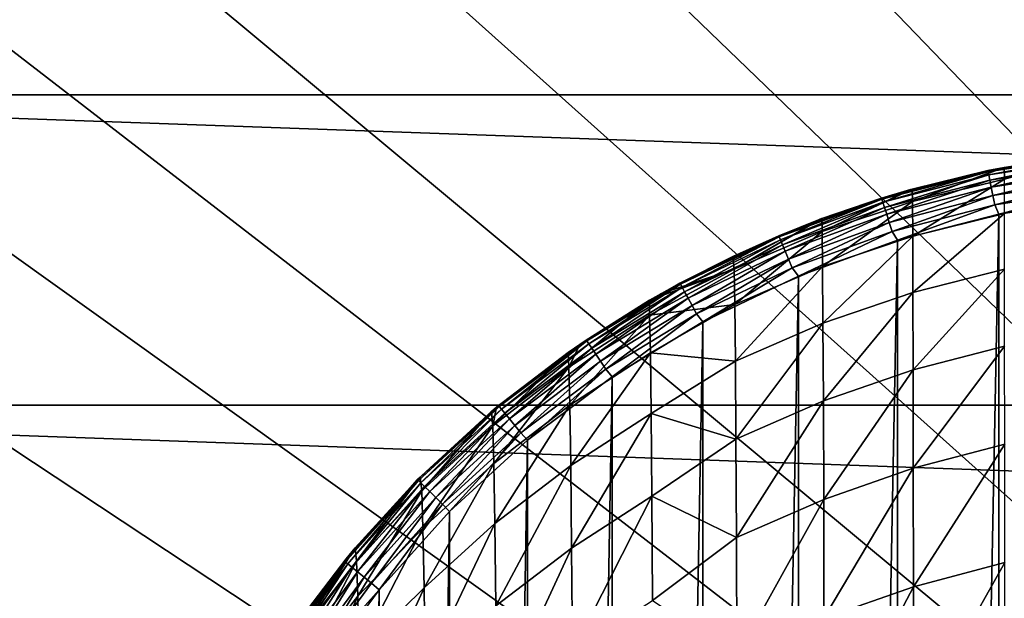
# Model space of a CAD drawing. Header units: metres. Extents: x -22 to 72, y -237 to 23.
# Tile 261 of 363: x -15.97 to -11.6, y 9.93 to 12.5. Entities that reach past the tile are written whole.
import ezdxf

# ---------------------------------------------------------------- set-up
doc = ezdxf.new("R2010")
doc.units = ezdxf.units.M
doc.layers.add('solid_509588_MEDIA_SW0001', color=7, linetype='CONTINUOUS')

msp = doc.modelspace()

# ---------------------------------------------------------------- linework, layer by layer
at = {"layer": 'solid_509588_MEDIA_SW0001'}
for points in [[(-11.438926, 17.289955, 132.530869), (-12.062758, 16.860647, 132.530869), (0, 0, 132.892746)], [(-12.062758, 16.860647, 132.530869), (-12.670495, 16.408842, 132.530869), (0, 0, 132.892746)], [(-12.670495, 16.408842, 132.530869), (-13.261327, 15.935143, 132.530869), (0, 0, 132.892746)], [(-13.261327, 15.935143, 132.530869), (-13.834463, 15.440181, 132.530869), (0, 0, 132.892746)], [(-13.834463, 15.440181, 132.530869), (-14.389139, 14.924617, 132.530869), (0, 0, 132.892746)], [(-14.389139, 14.924617, 132.530869), (-14.924617, 14.38914, 132.530869), (0, 0, 132.892746)], [(-14.924617, 14.38914, 132.530869), (-15.440181, 13.834463, 132.530869), (0, 0, 132.892746)], [(-15.440181, 13.834463, 132.530869), (-15.935143, 13.261327, 132.530869), (0, 0, 132.892746)], [(-18.928516, 12.163916), (-18.011908, 13.484106), (18.928516, 12.163916)], [(-18.011908, 13.484106), (18.011908, 13.484106), (18.928516, 12.163916)], [(-15.935143, 13.261327, 132.530869), (-16.408842, 12.670496, 132.530869), (0, 0, 132.892746)], [(-16.408842, 12.670496, 132.530869), (-16.860647, 12.062758, 132.530869), (0, 0, 132.892746)], [(-19.747696, 10.783265), (-18.928516, 12.163916), (19.747696, 10.783265)], [(-18.928516, 12.163916), (18.928516, 12.163916), (19.747696, 10.783265)], [(-16.860647, 12.062758, 132.530869), (-17.289955, 11.438926, 132.530869), (0, 0, 132.892746)], [(-11.670239, 11.826685, 133.143753), (-11.188862, 11.902152, 245.443756), (-11.188862, 11.902152, 133.143753)], [(-11.669232, 11.821823, 133.099472), (-11.670239, 11.826685, 133.143753), (-11.188862, 11.902152, 133.143753)], [(-11.596787, 11.841327, 245.443756), (-11.188862, 11.902152, 245.443756), (-11.670239, 11.826685, 133.143753)], [(-11.669232, 11.821823, 133.099472), (-11.188862, 11.902152, 133.143753), (-11.188333, 11.897216, 133.099472)], [(-11.669232, 11.821823, 133.099472), (-11.188333, 11.897216, 133.099472), (-11.666238, 11.807366, 133.057129)], [(-11.666238, 11.807366, 133.057129), (-11.188333, 11.897216, 133.099472), (-11.186759, 11.882536, 133.057129)], [(-11.666238, 11.807366, 133.057129), (-11.186759, 11.882536, 133.057129), (-11.661406, 11.78404, 133.019165)], [(-11.661406, 11.78404, 133.019165), (-11.186759, 11.882536, 133.057129), (-11.18422, 11.85885, 133.019165)], [(-11.596195, 11.788207, 247.515396), (-11.188862, 11.902152, 245.443756), (-11.596787, 11.841327, 245.443756)], [(-12.006318, 11.74485, 245.443756), (-11.670239, 11.826685, 133.143753), (-12.141986, 11.70472, 133.143753)], [(-12.140511, 11.69998, 133.099472), (-12.141986, 11.70472, 133.143753), (-11.670239, 11.826685, 133.143753)], [(-12.140511, 11.69998, 133.099472), (-11.670239, 11.826685, 133.143753), (-11.669232, 11.821823, 133.099472)], [(-12.140511, 11.69998, 133.099472), (-11.669232, 11.821823, 133.099472), (-12.136123, 11.685883, 133.057129)], [(-11.669232, 11.821823, 133.099472), (-11.666238, 11.807366, 133.057129), (-12.136123, 11.685883, 133.057129)], [(-12.006318, 11.74485, 245.443756), (-11.60472, 11.839801, 245.443756), (-11.670239, 11.826685, 133.143753)], [(-12.004979, 11.689108, 247.522522), (-11.60472, 11.839801, 245.443756), (-12.006318, 11.74485, 245.443756)], [(-12.004979, 11.689108, 247.522522), (-11.596787, 11.841327, 245.443756), (-11.60472, 11.839801, 245.443756)], [(-11.596195, 11.788207, 247.515396), (-11.596787, 11.841327, 245.443756), (-12.004979, 11.689108, 247.522522)], [(-11.60472, 11.839801, 245.443756), (-11.596787, 11.841327, 245.443756), (-11.670239, 11.826685, 133.143753)], [(-11.661406, 11.78404, 133.019165), (-11.18422, 11.85885, 133.019165), (-11.65498, 11.753016, 132.987442)], [(-11.65498, 11.753016, 132.987442), (-11.18422, 11.85885, 133.019165), (-11.180844, 11.827349, 132.987442)], [(-11.65498, 11.753016, 132.987442), (-11.180844, 11.827349, 132.987442), (-11.647282, 11.715855, 132.963577)], [(-11.647282, 11.715855, 132.963577), (-11.180844, 11.827349, 132.987442), (-11.176801, 11.789614, 132.963577)], [(-12.136123, 11.685883, 133.057129), (-11.666238, 11.807366, 133.057129), (-12.129044, 11.663137, 133.019165)], [(-11.666238, 11.807366, 133.057129), (-11.661406, 11.78404, 133.019165), (-12.129044, 11.663137, 133.019165)], [(-12.129044, 11.663137, 133.019165), (-11.661406, 11.78404, 133.019165), (-12.119628, 11.632887, 132.987442)], [(-11.661406, 11.78404, 133.019165), (-11.65498, 11.753016, 132.987442), (-12.119628, 11.632887, 132.987442)], [(-11.596195, 11.788207, 247.515396), (-12.004979, 11.689108, 247.522522), (-12.003851, 11.53521, 249.587204)], [(-11.59575, 11.636609, 249.5746), (-11.596195, 11.788207, 247.515396), (-12.003851, 11.53521, 249.587204)], [(-11.647282, 11.715855, 132.963577), (-11.176801, 11.789614, 132.963577), (-11.6387, 11.674421, 132.948761)], [(-11.6387, 11.674421, 132.948761), (-11.176801, 11.789614, 132.963577), (-11.172292, 11.747541, 132.948761)], [(-12.408602, 11.613419, 245.443756), (-12.014503, 11.742547, 245.443756), (-12.141986, 11.70472, 133.143753)], [(-12.406518, 11.555762, 247.52951), (-12.014503, 11.742547, 245.443756), (-12.408602, 11.613419, 245.443756)], [(-12.406518, 11.555762, 247.52951), (-12.006318, 11.74485, 245.443756), (-12.014503, 11.742547, 245.443756)], [(-12.004979, 11.689108, 247.522522), (-12.006318, 11.74485, 245.443756), (-12.406518, 11.555762, 247.52951)], [(-12.014503, 11.742547, 245.443756), (-12.006318, 11.74485, 245.443756), (-12.141986, 11.70472, 133.143753)], [(-12.119628, 11.632887, 132.987442), (-11.65498, 11.753016, 132.987442), (-12.10835, 11.596651, 132.963577)], [(-11.65498, 11.753016, 132.987442), (-11.647282, 11.715855, 132.963577), (-12.10835, 11.596651, 132.963577)], [(-11.6387, 11.674421, 132.948761), (-11.172292, 11.747541, 132.948761), (-11.621344, 11.63256, 132.943756)], [(-11.172292, 11.747541, 132.948761), (-11.167549, 11.703291, 132.943756), (-11.621344, 11.63256, 132.943756)], [(-12.408602, 11.613419, 245.443756), (-12.141986, 11.70472, 133.143753), (-12.599621, 11.537416, 133.143753)], [(-12.597691, 11.532843, 133.099472), (-12.599621, 11.537416, 133.143753), (-12.141986, 11.70472, 133.143753)], [(-12.597691, 11.532843, 133.099472), (-12.141986, 11.70472, 133.143753), (-12.140511, 11.69998, 133.099472)], [(-12.597691, 11.532843, 133.099472), (-12.140511, 11.69998, 133.099472), (-12.591951, 11.51924, 133.057129)], [(-12.140511, 11.69998, 133.099472), (-12.136123, 11.685883, 133.057129), (-12.591951, 11.51924, 133.057129)], [(-12.004979, 11.689108, 247.522522), (-12.406518, 11.555762, 247.52951), (-12.404653, 11.400133, 249.599472)], [(-12.003851, 11.53521, 249.587204), (-12.004979, 11.689108, 247.522522), (-12.404653, 11.400133, 249.599472)], [(-12.10835, 11.596651, 132.963577), (-11.647282, 11.715855, 132.963577), (-12.095775, 11.55625, 132.948761)], [(-11.647282, 11.715855, 132.963577), (-11.6387, 11.674421, 132.948761), (-12.095775, 11.55625, 132.948761)], [(-11.621344, 11.63256, 132.943756), (-11.167549, 11.703291, 132.943756), (-11.621341, -11.63256, 132.943756)], [(-11.167549, 11.703291, 132.943756), (-11.167549, -11.703291, 132.943756), (-11.621341, -11.63256, 132.943756)], [(-12.591951, 11.51924, 133.057129), (-12.136123, 11.685883, 133.057129), (-12.582692, 11.497292, 133.019165)], [(-12.136123, 11.685883, 133.057129), (-12.129044, 11.663137, 133.019165), (-12.582692, 11.497292, 133.019165)], [(-12.582692, 11.497292, 133.019165), (-12.129044, 11.663137, 133.019165), (-12.570376, 11.468102, 132.987442)], [(-12.129044, 11.663137, 133.019165), (-12.119628, 11.632887, 132.987442), (-12.570376, 11.468102, 132.987442)], [(-12.095775, 11.55625, 132.948761), (-11.6387, 11.674421, 132.948761), (-12.071432, 11.517201, 132.943756)], [(-11.6387, 11.674421, 132.948761), (-11.621344, 11.63256, 132.943756), (-12.071432, 11.517201, 132.943756)], [(-12.804387, 11.445561, 245.443756), (-12.415439, 11.610854, 245.443756), (-12.599621, 11.537416, 133.143753)], [(-12.797395, 11.388659, 247.536255), (-12.415439, 11.610854, 245.443756), (-12.804387, 11.445561, 245.443756)], [(-12.797395, 11.388659, 247.536255), (-12.408602, 11.613419, 245.443756), (-12.415439, 11.610854, 245.443756)], [(-12.406518, 11.555762, 247.52951), (-12.408602, 11.613419, 245.443756), (-12.797395, 11.388659, 247.536255)], [(-12.415439, 11.610854, 245.443756), (-12.408602, 11.613419, 245.443756), (-12.599621, 11.537416, 133.143753)], [(-12.570376, 11.468102, 132.987442), (-12.119628, 11.632887, 132.987442), (-12.555625, 11.433135, 132.963577)], [(-12.119628, 11.632887, 132.987442), (-12.10835, 11.596651, 132.963577), (-12.555625, 11.433135, 132.963577)], [(-12.071432, 11.517201, 132.943756), (-11.621344, 11.63256, 132.943756), (-12.071428, -11.517202, 132.943756)], [(-11.621344, 11.63256, 132.943756), (-11.621341, -11.63256, 132.943756), (-12.071428, -11.517202, 132.943756)], [(-11.59575, 11.636609, 249.5746), (-12.003851, 11.53521, 249.587204), (-12.002848, 11.284977, 251.634918)], [(-11.595417, 11.388436, 251.618362), (-11.59575, 11.636609, 249.5746), (-12.002848, 11.284977, 251.634918)], [(-12.555625, 11.433135, 132.963577), (-12.10835, 11.596651, 132.963577), (-12.539177, 11.39415, 132.948761)], [(-12.10835, 11.596651, 132.963577), (-12.095775, 11.55625, 132.948761), (-12.539177, 11.39415, 132.948761)], [(-12.804387, 11.445561, 245.443756), (-12.599621, 11.537416, 133.143753), (-13.038797, 11.326364, 133.143753)], [(-13.036431, 11.322, 133.099472), (-13.038797, 11.326364, 133.143753), (-12.599621, 11.537416, 133.143753)], [(-13.036431, 11.322, 133.099472), (-12.599621, 11.537416, 133.143753), (-12.597691, 11.532843, 133.099472)], [(-13.036431, 11.322, 133.099472), (-12.597691, 11.532843, 133.099472), (-13.029396, 11.30902, 133.057129)], [(-12.597691, 11.532843, 133.099472), (-12.591951, 11.51924, 133.057129), (-13.029396, 11.30902, 133.057129)], [(-13.029396, 11.30902, 133.057129), (-12.591951, 11.51924, 133.057129), (-13.018044, 11.288077, 133.019165)], [(-12.591951, 11.51924, 133.057129), (-12.582692, 11.497292, 133.019165), (-13.018044, 11.288077, 133.019165)], [(-12.406518, 11.555762, 247.52951), (-12.797395, 11.388659, 247.536255), (-12.794772, 11.231859, 249.611191)], [(-12.404653, 11.400133, 249.599472), (-12.406518, 11.555762, 247.52951), (-12.794772, 11.231859, 249.611191)], [(-12.539177, 11.39415, 132.948761), (-12.095775, 11.55625, 132.948761), (-12.511853, 11.357361, 132.943756)], [(-12.095775, 11.55625, 132.948761), (-12.071432, 11.517201, 132.943756), (-12.511853, 11.357361, 132.943756)], [(-12.511853, 11.357361, 132.943756), (-12.071432, 11.517201, 132.943756), (-12.511848, -11.357363, 132.943756)], [(-12.071432, 11.517201, 132.943756), (-12.071428, -11.517202, 132.943756), (-12.511848, -11.357363, 132.943756)], [(-12.003851, 11.53521, 249.587204), (-12.404653, 11.400133, 249.599472), (-12.402921, 11.148431, 251.650848)], [(-12.002848, 11.284977, 251.634918), (-12.003851, 11.53521, 249.587204), (-12.402921, 11.148431, 251.650848)], [(-13.018044, 11.288077, 133.019165), (-12.582692, 11.497292, 133.019165), (-13.002946, 11.260224, 132.987442)], [(-12.582692, 11.497292, 133.019165), (-12.570376, 11.468102, 132.987442), (-13.002946, 11.260224, 132.987442)], [(-17.289955, 11.438926, 132.530869), (-17.696192, 10.79983, 132.530869), (0, 0, 132.892746)], [(-13.121411, 11.280567, 245.467773), (-12.804387, 11.445561, 245.443756), (-13.038797, 11.326364, 133.143753)], [(-12.797395, 11.388659, 247.536255), (-12.804387, 11.445561, 245.443756), (-13.121411, 11.280567, 245.467773)], [(-13.002946, 11.260224, 132.987442), (-12.570376, 11.468102, 132.987442), (-12.98486, 11.226859, 132.963577)], [(-12.570376, 11.468102, 132.987442), (-12.555625, 11.433135, 132.963577), (-12.98486, 11.226859, 132.963577)], [(-12.98486, 11.226859, 132.963577), (-12.555625, 11.433135, 132.963577), (-12.964696, 11.18966, 132.948761)], [(-12.555625, 11.433135, 132.963577), (-12.539177, 11.39415, 132.948761), (-12.964696, 11.18966, 132.948761)], [(-12.797395, 11.388659, 247.536255), (-13.121411, 11.280567, 245.467773), (-13.174479, 11.25006, 245.469711)], [(-12.797395, 11.388659, 247.536255), (-13.174479, 11.25006, 245.469711), (-13.173852, 11.184041, 247.629425)], [(-12.794772, 11.231859, 249.611191), (-12.797395, 11.388659, 247.536255), (-13.173852, 11.184041, 247.629425)], [(-12.964696, 11.18966, 132.948761), (-12.539177, 11.39415, 132.948761), (-12.936608, 11.154256, 132.943756)], [(-12.539177, 11.39415, 132.948761), (-12.511853, 11.357361, 132.943756), (-12.936608, 11.154256, 132.943756)], [(-12.404653, 11.400133, 249.599472), (-12.794772, 11.231859, 249.611191), (-12.79228, 10.979266, 251.665863)], [(-12.402921, 11.148431, 251.650848), (-12.404653, 11.400133, 249.599472), (-12.79228, 10.979266, 251.665863)], [(-11.595417, 11.388436, 251.618362), (-12.002848, 11.284977, 251.634918), (-12.001962, 10.940437, 253.662735)], [(-11.595188, 11.045681, 253.643631), (-11.595417, 11.388436, 251.618362), (-12.001962, 10.940437, 253.662735)], [(-12.936608, 11.154256, 132.943756), (-12.511853, 11.357361, 132.943756), (-12.936604, -11.154259, 132.943756)], [(-12.511853, 11.357361, 132.943756), (-12.511848, -11.357363, 132.943756), (-12.936604, -11.154259, 132.943756)], [(-13.121411, 11.280567, 245.467773), (-13.038797, 11.326364, 133.143753), (-13.455346, 11.073565, 133.143753)], [(-13.452567, 11.069452, 133.099472), (-13.455346, 11.073565, 133.143753), (-13.038797, 11.326364, 133.143753)], [(-13.452567, 11.069452, 133.099472), (-13.038797, 11.326364, 133.143753), (-13.036431, 11.322, 133.099472)], [(-13.452567, 11.069452, 133.099472), (-13.036431, 11.322, 133.099472), (-13.444302, 11.057219, 133.057129)], [(-13.036431, 11.322, 133.099472), (-13.029396, 11.30902, 133.057129), (-13.444302, 11.057219, 133.057129)], [(-13.444302, 11.057219, 133.057129), (-13.029396, 11.30902, 133.057129), (-13.430964, 11.03748, 133.019165)], [(-13.029396, 11.30902, 133.057129), (-13.018044, 11.288077, 133.019165), (-13.430964, 11.03748, 133.019165)], [(-13.174479, 11.25006, 245.469711), (-13.121411, 11.280567, 245.467773), (-13.455346, 11.073565, 133.143753)], [(-13.430964, 11.03748, 133.019165), (-13.018044, 11.288077, 133.019165), (-13.413227, 11.01123, 132.987442)], [(-13.018044, 11.288077, 133.019165), (-13.002946, 11.260224, 132.987442), (-13.413227, 11.01123, 132.987442)], [(-13.413227, 11.01123, 132.987442), (-13.002946, 11.260224, 132.987442), (-13.39198, 10.979783, 132.963577)], [(-13.002946, 11.260224, 132.987442), (-12.98486, 11.226859, 132.963577), (-13.39198, 10.979783, 132.963577)], [(-12.002848, 11.284977, 251.634918), (-12.402921, 11.148431, 251.650848), (-12.401311, 10.802711, 253.680832)], [(-12.001962, 10.940437, 253.662735), (-12.002848, 11.284977, 251.634918), (-12.401311, 10.802711, 253.680832)], [(-13.532854, 10.952398, 247.635544), (-13.174479, 11.25006, 245.469711), (-13.484601, 11.053648, 245.470444)], [(-13.173852, 11.184041, 247.629425), (-13.174479, 11.25006, 245.469711), (-13.532854, 10.952398, 247.635544)], [(-13.484601, 11.053648, 245.470444), (-13.174479, 11.25006, 245.469711), (-13.455346, 11.073565, 133.143753)], [(-13.39198, 10.979783, 132.963577), (-12.98486, 11.226859, 132.963577), (-13.368291, 10.944723, 132.948761)], [(-12.98486, 11.226859, 132.963577), (-12.964696, 11.18966, 132.948761), (-13.368291, 10.944723, 132.948761)], [(-12.794772, 11.231859, 249.611191), (-13.173852, 11.184041, 247.629425), (-13.170392, 11.016288, 249.769989)], [(-12.79228, 10.979266, 251.665863), (-12.794772, 11.231859, 249.611191), (-13.170392, 11.016288, 249.769989)], [(-13.173852, 11.184041, 247.629425), (-13.532854, 10.952398, 247.635544), (-13.528681, 10.784547, 249.780136)], [(-13.170392, 11.016288, 249.769989), (-13.173852, 11.184041, 247.629425), (-13.528681, 10.784547, 249.780136)], [(-13.368291, 10.944723, 132.948761), (-12.964696, 11.18966, 132.948761), (-13.339944, 10.910164, 132.943756)], [(-12.964696, 11.18966, 132.948761), (-12.936608, 11.154256, 132.943756), (-13.339944, 10.910164, 132.943756)], [(-13.339944, 10.910164, 132.943756), (-12.936608, 11.154256, 132.943756), (-13.339938, -10.910168, 132.943756)], [(-12.936608, 11.154256, 132.943756), (-12.936604, -11.154259, 132.943756), (-13.339938, -10.910168, 132.943756)], [(-12.402921, 11.148431, 251.650848), (-12.79228, 10.979266, 251.665863), (-12.789912, 10.632962, 253.697586)], [(-12.401311, 10.802711, 253.680832), (-12.402921, 11.148431, 251.650848), (-12.789912, 10.632962, 253.697586)], [(-13.484601, 11.053648, 245.470444), (-13.455346, 11.073565, 133.143753), (-13.845311, 10.781423, 133.143753)], [(-13.842144, 10.777598, 133.099472), (-13.845311, 10.781423, 133.143753), (-13.455346, 11.073565, 133.143753)], [(-13.536316, 11.017689, 245.468948), (-13.484601, 11.053648, 245.470444), (-13.845311, 10.781423, 133.143753)], [(-13.842144, 10.777598, 133.099472), (-13.455346, 11.073565, 133.143753), (-13.452567, 11.069452, 133.099472)], [(-13.842144, 10.777598, 133.099472), (-13.452567, 11.069452, 133.099472), (-13.832727, 10.766229, 133.057129)], [(-13.452567, 11.069452, 133.099472), (-13.444302, 11.057219, 133.057129), (-13.832727, 10.766229, 133.057129)], [(-13.832727, 10.766229, 133.057129), (-13.444302, 11.057219, 133.057129), (-13.817533, 10.747882, 133.019165)], [(-13.444302, 11.057219, 133.057129), (-13.430964, 11.03748, 133.019165), (-13.817533, 10.747882, 133.019165)], [(-13.817533, 10.747882, 133.019165), (-13.430964, 11.03748, 133.019165), (-13.797324, 10.723482, 132.987442)], [(-13.430964, 11.03748, 133.019165), (-13.413227, 11.01123, 132.987442), (-13.797324, 10.723482, 132.987442)], [(-13.532854, 10.952398, 247.635544), (-13.484601, 11.053648, 245.470444), (-13.536316, 11.017689, 245.468948)], [(-11.595188, 11.045681, 253.643631), (-12.001962, 10.940437, 253.662735), (-12.001184, 10.503609, 255.66774)], [(-11.595057, 10.610332, 255.64743), (-11.595188, 11.045681, 253.643631), (-12.001184, 10.503609, 255.66774)], [(-13.871427, 10.691545, 247.627243), (-13.536316, 11.017689, 245.468948), (-13.853797, 10.774378, 245.454773)], [(-13.532854, 10.952398, 247.635544), (-13.536316, 11.017689, 245.468948), (-13.871427, 10.691545, 247.627243)], [(-13.853797, 10.774378, 245.454773), (-13.536316, 11.017689, 245.468948), (-13.845311, 10.781423, 133.143753)], [(-13.797324, 10.723482, 132.987442), (-13.413227, 11.01123, 132.987442), (-13.773117, 10.694253, 132.963577)], [(-13.413227, 11.01123, 132.987442), (-13.39198, 10.979783, 132.963577), (-13.773117, 10.694253, 132.963577)], [(-13.170392, 11.016288, 249.769989), (-13.528681, 10.784547, 249.780136), (-13.524616, 10.515895, 251.899384)], [(-13.167061, 10.747395, 251.887039), (-13.170392, 11.016288, 249.769989), (-13.524616, 10.515895, 251.899384)], [(-12.79228, 10.979266, 251.665863), (-13.170392, 11.016288, 249.769989), (-13.167061, 10.747395, 251.887039)], [(-13.532854, 10.952398, 247.635544), (-13.871427, 10.691545, 247.627243), (-13.866632, 10.524694, 249.775787)], [(-13.528681, 10.784547, 249.780136), (-13.532854, 10.952398, 247.635544), (-13.866632, 10.524694, 249.775787)], [(-13.773117, 10.694253, 132.963577), (-13.39198, 10.979783, 132.963577), (-13.746128, 10.661666, 132.948761)], [(-13.39198, 10.979783, 132.963577), (-13.368291, 10.944723, 132.948761), (-13.746128, 10.661666, 132.948761)], [(-13.746128, 10.661666, 132.948761), (-13.368291, 10.944723, 132.948761), (-13.71664, 10.628303, 132.943756)], [(-13.368291, 10.944723, 132.948761), (-13.339944, 10.910164, 132.943756), (-13.71664, 10.628303, 132.943756)], [(-12.789912, 10.632962, 253.697586), (-12.79228, 10.979266, 251.665863), (-13.167061, 10.747395, 251.887039)], [(-13.71664, 10.628303, 132.943756), (-13.339944, 10.910164, 132.943756), (-13.716635, -10.628305, 132.943756)], [(-13.339944, 10.910164, 132.943756), (-13.339938, -10.910168, 132.943756), (-13.716635, -10.628305, 132.943756)], [(-12.001962, 10.940437, 253.662735), (-12.401311, 10.802711, 253.680832), (-12.399817, 10.365022, 255.68663)], [(-12.001184, 10.503609, 255.66774), (-12.001962, 10.940437, 253.662735), (-12.399817, 10.365022, 255.68663)], [(-20.466829, 9.346505), (-19.747696, 10.783265), (20.466829, 9.346505)], [(-19.747696, 10.783265), (19.747696, 10.783265), (20.466829, 9.346505)], [(-17.696192, 10.79983, 132.530869), (-18.078817, 10.146324, 132.530869), (0, 0, 132.892746)], [(-13.853797, 10.774378, 245.454773), (-13.845311, 10.781423, 133.143753), (-14.204988, 10.452709, 133.143753)], [(-14.201464, 10.449212, 133.099472), (-14.204988, 10.452709, 133.143753), (-13.845311, 10.781423, 133.143753)], [(-13.876645, 10.755255, 245.453644), (-13.853797, 10.774378, 245.454773), (-14.204988, 10.452709, 133.143753)], [(-14.201464, 10.449212, 133.099472), (-13.845311, 10.781423, 133.143753), (-13.842144, 10.777598, 133.099472)], [(-14.201464, 10.449212, 133.099472), (-13.842144, 10.777598, 133.099472), (-14.190985, 10.438811, 133.057129)], [(-13.842144, 10.777598, 133.099472), (-13.832727, 10.766229, 133.057129), (-14.190985, 10.438811, 133.057129)], [(-13.871427, 10.691545, 247.627243), (-13.853797, 10.774378, 245.454773), (-13.876645, 10.755255, 245.453644)], [(-13.528681, 10.784547, 249.780136), (-13.866632, 10.524694, 249.775787), (-13.861914, 10.257345, 251.897125)], [(-13.524616, 10.515895, 251.899384), (-13.528681, 10.784547, 249.780136), (-13.861914, 10.257345, 251.897125)], [(-12.401311, 10.802711, 253.680832), (-12.789912, 10.632962, 253.697586), (-12.787658, 10.195018, 255.703659)], [(-12.399817, 10.365022, 255.68663), (-12.401311, 10.802711, 253.680832), (-12.787658, 10.195018, 255.703659)], [(-14.194378, 10.463367, 245.443756), (-13.876645, 10.755255, 245.453644), (-14.204988, 10.452709, 133.143753)], [(-14.186939, 10.402454, 247.621918), (-13.876645, 10.755255, 245.453644), (-14.194378, 10.463367, 245.443756)], [(-14.190985, 10.438811, 133.057129), (-13.832727, 10.766229, 133.057129), (-14.174077, 10.422031, 133.019165)], [(-13.871427, 10.691545, 247.627243), (-13.876645, 10.755255, 245.453644), (-14.186939, 10.402454, 247.621918)], [(-13.832727, 10.766229, 133.057129), (-13.817533, 10.747882, 133.019165), (-14.174077, 10.422031, 133.019165)], [(-14.174077, 10.422031, 133.019165), (-13.817533, 10.747882, 133.019165), (-14.151589, 10.399714, 132.987442)], [(-13.817533, 10.747882, 133.019165), (-13.797324, 10.723482, 132.987442), (-14.151589, 10.399714, 132.987442)], [(-13.167061, 10.747395, 251.887039), (-13.524616, 10.515895, 251.899384), (-13.520653, 10.148759, 253.990555)], [(-13.16385, 10.379659, 253.977753), (-13.167061, 10.747395, 251.887039), (-13.520653, 10.148759, 253.990555)], [(-12.789912, 10.632962, 253.697586), (-13.167061, 10.747395, 251.887039), (-13.16385, 10.379659, 253.977753)], [(-13.871427, 10.691545, 247.627243), (-14.186939, 10.402454, 247.621918), (-14.181655, 10.236884, 249.773438)], [(-13.866632, 10.524694, 249.775787), (-13.871427, 10.691545, 247.627243), (-14.181655, 10.236884, 249.773438)], [(-14.151589, 10.399714, 132.987442), (-13.797324, 10.723482, 132.987442), (-14.124652, 10.372981, 132.963577)], [(-13.797324, 10.723482, 132.987442), (-13.773117, 10.694253, 132.963577), (-14.124652, 10.372981, 132.963577)], [(-14.124652, 10.372981, 132.963577), (-13.773117, 10.694253, 132.963577), (-14.094619, 10.343175, 132.948761)], [(-13.773117, 10.694253, 132.963577), (-13.746128, 10.661666, 132.948761), (-14.094619, 10.343175, 132.948761)], [(-14.094619, 10.343175, 132.948761), (-13.746128, 10.661666, 132.948761), (-14.063032, 10.311823, 132.943756)], [(-13.746128, 10.661666, 132.948761), (-13.71664, 10.628303, 132.943756), (-14.063032, 10.311823, 132.943756)], [(-14.063032, 10.311823, 132.943756), (-13.71664, 10.628303, 132.943756), (-14.063028, -10.311828, 132.943756)], [(-13.71664, 10.628303, 132.943756), (-13.716635, -10.628305, 132.943756), (-14.063028, -10.311828, 132.943756)], [(-12.787658, 10.195018, 255.703659), (-12.789912, 10.632962, 253.697586), (-13.16385, 10.379659, 253.977753)], [(-11.595057, 10.610332, 255.64743), (-12.001184, 10.503609, 255.66774), (-12.000506, 9.976502, 257.647034)], [(-11.595016, 10.084371, 257.626709), (-11.595057, 10.610332, 255.64743), (-12.000506, 9.976502, 257.647034)], [(-13.866632, 10.524694, 249.775787), (-14.181655, 10.236884, 249.773438), (-14.1764, 9.971151, 251.89592)], [(-13.861914, 10.257345, 251.897125), (-13.866632, 10.524694, 249.775787), (-14.1764, 9.971151, 251.89592)], [(-13.524616, 10.515895, 251.899384), (-13.861914, 10.257345, 251.897125), (-13.857265, 9.891833, 253.988663)], [(-13.520653, 10.148759, 253.990555), (-13.524616, 10.515895, 251.899384), (-13.857265, 9.891833, 253.988663)], [(-14.482512, 10.149044, 245.443756), (-14.194378, 10.463367, 245.443756), (-14.204988, 10.452709, 133.143753)], [(-14.47712, 10.090226, 247.561584), (-14.194378, 10.463367, 245.443756), (-14.482512, 10.149044, 245.443756)], [(-14.186939, 10.402454, 247.621918), (-14.194378, 10.463367, 245.443756), (-14.47712, 10.090226, 247.561584)], [(-12.001184, 10.503609, 255.66774), (-12.399817, 10.365022, 255.68663), (-12.398428, 9.837395, 257.665436)], [(-12.000506, 9.976502, 257.647034), (-12.001184, 10.503609, 255.66774), (-12.398428, 9.837395, 257.665436)], [(-14.482512, 10.149044, 245.443756), (-14.204988, 10.452709, 133.143753), (-14.530961, 10.090547, 133.143753)], [(-14.527114, 10.087409, 133.099472), (-14.530961, 10.090547, 133.143753), (-14.204988, 10.452709, 133.143753)], [(-14.527114, 10.087409, 133.099472), (-14.204988, 10.452709, 133.143753), (-14.201464, 10.449212, 133.099472)], [(-14.527114, 10.087409, 133.099472), (-14.201464, 10.449212, 133.099472), (-14.515672, 10.078078, 133.057129)], [(-14.201464, 10.449212, 133.099472), (-14.190985, 10.438811, 133.057129), (-14.515672, 10.078078, 133.057129)], [(-14.515672, 10.078078, 133.057129), (-14.190985, 10.438811, 133.057129), (-14.497211, 10.063024, 133.019165)], [(-14.190985, 10.438811, 133.057129), (-14.174077, 10.422031, 133.019165), (-14.497211, 10.063024, 133.019165)], [(-14.497211, 10.063024, 133.019165), (-14.174077, 10.422031, 133.019165), (-14.472658, 10.043001, 132.987442)], [(-14.174077, 10.422031, 133.019165), (-14.151589, 10.399714, 132.987442), (-14.472658, 10.043001, 132.987442)], [(-14.186939, 10.402454, 247.621918), (-14.47712, 10.090226, 247.561584), (-14.471681, 9.935066, 249.652649)], [(-14.472658, 10.043001, 132.987442), (-14.151589, 10.399714, 132.987442), (-14.443247, 10.019017, 132.963577)], [(-14.181655, 10.236884, 249.773438), (-14.186939, 10.402454, 247.621918), (-14.471681, 9.935066, 249.652649)], [(-14.151589, 10.399714, 132.987442), (-14.124652, 10.372981, 132.963577), (-14.443247, 10.019017, 132.963577)], [(-13.16385, 10.379659, 253.977753), (-13.520653, 10.148759, 253.990555), (-13.516782, 9.685439, 256.050964)], [(-13.16075, 9.915363, 256.039307), (-13.16385, 10.379659, 253.977753), (-13.516782, 9.685439, 256.050964)], [(-12.787658, 10.195018, 255.703659), (-13.16385, 10.379659, 253.977753), (-13.16075, 9.915363, 256.039307)], [(-14.443247, 10.019017, 132.963577), (-14.124652, 10.372981, 132.963577), (-14.410455, 9.992276, 132.948761)], [(-14.124652, 10.372981, 132.963577), (-14.094619, 10.343175, 132.948761), (-14.410455, 9.992276, 132.948761)], [(-14.410455, 9.992276, 132.948761), (-14.094619, 10.343175, 132.948761), (-14.376872, 9.963037, 132.943756)], [(-14.094619, 10.343175, 132.948761), (-14.063032, 10.311823, 132.943756), (-14.376872, 9.963037, 132.943756)], [(-12.399817, 10.365022, 255.68663), (-12.787658, 10.195018, 255.703659), (-12.785509, 9.667487, 257.681396)], [(-12.398428, 9.837395, 257.665436), (-12.399817, 10.365022, 255.68663), (-12.785509, 9.667487, 257.681396)], [(-14.376872, 9.963037, 132.943756), (-14.063032, 10.311823, 132.943756), (-14.376868, -9.963041, 132.943756)], [(-14.063032, 10.311823, 132.943756), (-14.063028, -10.311828, 132.943756), (-14.376868, -9.963041, 132.943756)], [(-13.861914, 10.257345, 251.897125), (-14.1764, 9.971151, 251.89592), (-14.171172, 9.607605, 253.986893)], [(-13.857265, 9.891833, 253.988663), (-13.861914, 10.257345, 251.897125), (-14.171172, 9.607605, 253.986893)], [(-14.181655, 10.236884, 249.773438), (-14.471681, 9.935066, 249.652649), (-14.46621, 9.685785, 251.714813)], [(-14.1764, 9.971151, 251.89592), (-14.181655, 10.236884, 249.773438), (-14.46621, 9.685785, 251.714813)], [(-12.785509, 9.667487, 257.681396), (-12.787658, 10.195018, 255.703659), (-13.16075, 9.915363, 256.039307)], [(-18.078817, 10.146324, 132.530869), (-18.437321, 9.47928, 132.530869), (0, 0, 132.892746)], [(-14.739368, 9.750988, 247.563873), (-14.482512, 10.149044, 245.443756), (-14.522972, 10.100318, 245.443756)], [(-14.47712, 10.090226, 247.561584), (-14.482512, 10.149044, 245.443756), (-14.739368, 9.750988, 247.563873)], [(-14.522972, 10.100318, 245.443756), (-14.482512, 10.149044, 245.443756), (-14.530961, 10.090547, 133.143753)], [(-13.520653, 10.148759, 253.990555), (-13.857265, 9.891833, 253.988663), (-13.852682, 9.430475, 256.047821)], [(-13.516782, 9.685439, 256.050964), (-13.520653, 10.148759, 253.990555), (-13.852682, 9.430475, 256.047821)], [(-14.744732, 9.808598, 245.443756), (-14.530961, 10.090547, 133.143753), (-14.820135, 9.698376, 133.143753)], [(-14.816001, 9.695627, 133.099472), (-14.820135, 9.698376, 133.143753), (-14.530961, 10.090547, 133.143753)], [(-14.816001, 9.695627, 133.099472), (-14.530961, 10.090547, 133.143753), (-14.527114, 10.087409, 133.099472)], [(-14.816001, 9.695627, 133.099472), (-14.527114, 10.087409, 133.099472), (-14.803705, 9.687455, 133.057129)], [(-14.527114, 10.087409, 133.099472), (-14.515672, 10.078078, 133.057129), (-14.803705, 9.687455, 133.057129)], [(-14.803705, 9.687455, 133.057129), (-14.515672, 10.078078, 133.057129), (-14.783866, 9.674269, 133.019165)], [(-14.515672, 10.078078, 133.057129), (-14.497211, 10.063024, 133.019165), (-14.783866, 9.674269, 133.019165)], [(-14.744732, 9.808598, 245.443756), (-14.522972, 10.100318, 245.443756), (-14.530961, 10.090547, 133.143753)], [(-14.739368, 9.750988, 247.563873), (-14.522972, 10.100318, 245.443756), (-14.744732, 9.808598, 245.443756)], [(-14.47712, 10.090226, 247.561584), (-14.739368, 9.750988, 247.563873), (-14.733812, 9.597372, 249.655502)], [(-14.471681, 9.935066, 249.652649), (-14.47712, 10.090226, 247.561584), (-14.733812, 9.597372, 249.655502)], [(-11.595016, 10.084371, 257.626709), (-12.000506, 9.976502, 257.647034), (-11.999921, 9.361118, 259.597717)], [(-11.595057, 9.469779, 259.578461), (-11.595016, 10.084371, 257.626709), (-11.999921, 9.361118, 259.597717)], [(-14.783866, 9.674269, 133.019165), (-14.497211, 10.063024, 133.019165), (-14.757481, 9.656731, 132.987442)], [(-14.497211, 10.063024, 133.019165), (-14.472658, 10.043001, 132.987442), (-14.757481, 9.656731, 132.987442)], [(-14.757481, 9.656731, 132.987442), (-14.472658, 10.043001, 132.987442), (-14.725875, 9.635723, 132.963577)], [(-14.472658, 10.043001, 132.987442), (-14.443247, 10.019017, 132.963577), (-14.725875, 9.635723, 132.963577)], [(-14.725875, 9.635723, 132.963577), (-14.443247, 10.019017, 132.963577), (-14.690636, 9.612301, 132.948761)], [(-14.443247, 10.019017, 132.963577), (-14.410455, 9.992276, 132.948761), (-14.690636, 9.612301, 132.948761)], [(-14.690636, 9.612301, 132.948761), (-14.410455, 9.992276, 132.948761), (-14.376872, 9.963037, 132.943756)], [(-14.690636, 9.612301, 132.948761), (-14.376872, 9.963037, 132.943756), (-14.655866, 9.584211, 132.943756)], [(-14.655866, 9.584211, 132.943756), (-14.376872, 9.963037, 132.943756), (-14.655862, -9.584217, 132.943756)], [(-14.376872, 9.963037, 132.943756), (-14.376868, -9.963041, 132.943756), (-14.655862, -9.584217, 132.943756)], [(-14.1764, 9.971151, 251.89592), (-14.46621, 9.685785, 251.714813), (-14.460712, 9.344543, 253.745865)], [(-14.171172, 9.607605, 253.986893), (-14.1764, 9.971151, 251.89592), (-14.460712, 9.344543, 253.745865)], [(-12.000506, 9.976502, 257.647034), (-12.398428, 9.837395, 257.665436), (-12.397136, 9.221853, 259.61441)], [(-11.999921, 9.361118, 259.597717), (-12.000506, 9.976502, 257.647034), (-12.397136, 9.221853, 259.61441)], [(-14.471681, 9.935066, 249.652649), (-14.733812, 9.597372, 249.655502), (-14.728153, 9.350019, 251.716568)], [(-14.46621, 9.685785, 251.714813), (-14.471681, 9.935066, 249.652649), (-14.728153, 9.350019, 251.716568)]]:
    msp.add_3dface(points, dxfattribs=at)

doc.saveas('drawing.dxf')
